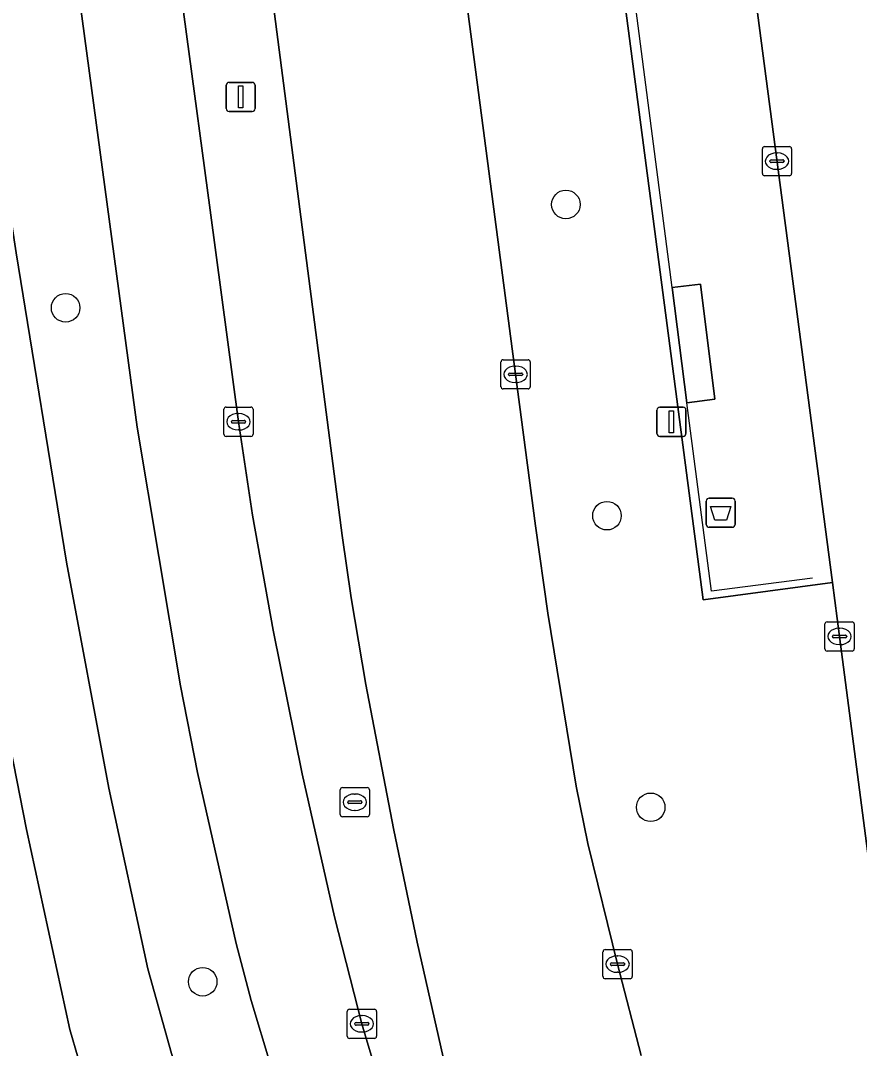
# Model space of a CAD drawing. Extents: x 160554 to 161248, y 385329 to 386506.
# Drawn here: x 161053.81 to 161082.52, y 386384.45 to 386419.63 of the extents above; entities that cross this region are included whole.
import ezdxf

# ---------------------------------------------------------------- set-up
doc = ezdxf.new("R2010")
doc.units = 0
for name, color, linetype in [('IMGEO_Afvalbak', 7, 'Continuous'), ('IMGEO_Berm_groen', 7, 'Continuous'), ('IMGEO_Boom', 7, 'Continuous'), ('IMGEO_Fietspad_gesloten', 7, 'Continuous'), ('IMGEO_Hek', 7, 'Continuous'), ('IMGEO_Kolk', 7, 'Continuous'), ('IMGEO_Lichtmast', 7, 'Continuous'), ('IMGEO_OVBaan_gesloten', 7, 'Continuous'), ('IMGEO_Rijbaan_regionaal_gesloten', 7, 'Continuous'), ('IMGEO_Rioolput', 7, 'Continuous'), ('IMGEO_Voetpad_open', 7, 'Continuous')]:
    doc.layers.add(name, color=color, linetype=linetype)

msp = doc.modelspace()

# ---------------------------------------------------------------- linework, layer by layer
at = {"layer": 'IMGEO_Afvalbak'}
for p, q in [((161077.274, 386402.383), (161077.274, 386403.183)), ((161077.274, 386403.183), (161077.274, 386402.383)), ((161077.374, 386403.283), (161078.164, 386403.283)), ((161078.164, 386403.283), (161077.374, 386403.283)), ((161078.264, 386403.183), (161078.264, 386402.383)), ((161078.264, 386402.383), (161078.264, 386403.183)), ((161078.164, 386402.283), (161077.374, 386402.283)), ((161077.374, 386402.283), (161078.164, 386402.283))]:
    msp.add_line(p, q, dxfattribs=at)
msp.add_lwpolyline([(161077.417, 386402.997), (161078.121, 386402.997), (161077.972, 386402.527), (161077.566, 386402.527), (161077.417, 386402.997)], dxfattribs=at)
for centre, start, end in [((161077.374, 386403.183), 90, 180), ((161077.374, 386403.183), 90, 180), ((161078.164, 386403.183), 0, 90), ((161078.164, 386403.183), 360, 90), ((161077.374, 386402.383), 180, 270), ((161077.374, 386402.383), 180, 270), ((161078.164, 386402.383), 270, 0), ((161078.164, 386402.383), 270, 0)]:
    msp.add_arc(centre, 0.1, start, end, dxfattribs=at)
at = {"layer": 'IMGEO_Berm_groen'}
for points in [[(161086.77, 386361.656), (161085.246, 386372.81), (161083.815, 386383.331), (161081.838, 386398.548), (161081.596, 386400.39), (161077.173, 386399.804), (161071.796, 386440.759), (161070.898, 386440.668), (161070.57, 386443.255), (161069.676, 386443.12), (161069.079, 386447.74), (161065.945, 386447.5)], [(161065.561, 386447.017), (161065.605, 386446.715), (161068.214, 386426.824), (161070.752, 386407.52), (161071.434, 386402.337), (161071.857, 386399.347), (161072.828, 386393.429), (161073.226, 386391.462), (161074.242, 386387.332), (161075.049, 386384.206)], [(161068.486, 386383.194), (161067.387, 386388.08), (161066.573, 386391.98), (161065.623, 386396.906), (161065.126, 386399.865), (161064.82, 386402.005), (161059.042, 386446.519)], [(161055.924, 386446.282), (161055.971, 386445.969), (161058.684, 386425.193), (161060.304, 386413.14), (161061.269, 386405.896), (161061.745, 386402.702), (161062.457, 386398.767), (161063.444, 386393.848), (161064.554, 386388.956), (161065.492, 386385.289), (161066.41, 386382.188), (161067.387, 386379.328), (161068.364, 386376.517), (161070.442, 386370.869), (161072.006, 386366.904), (161079.385, 386348.887), (161087.211, 386329.806), (161088.593, 386330.404), (161082.35, 386345.624), (161075.133, 386363.29), (161074.032, 386366.056), (161072.332, 386370.759), (161070.709, 386375.534), (161069.814, 386378.353)], [(161094.461, 386294.924), (161092.855, 386302.039), (161092.359, 386303.947), (161090.322, 386310.439), (161089.854, 386312.082), (161087.036, 386320.88), (161085.85, 386323.924), (161083.522, 386329.629), (161078.097, 386342.869), (161070.009, 386362.558), (161067.759, 386368.181), (161065, 386375.601), (161063.723, 386379.378), (161061.703, 386386.088), (161061.185, 386388.043), (161059.871, 386393.895), (161059.283, 386396.862), (161057.798, 386405.716), (161053.876, 386434.872)], [(161051.251, 386427.35), (161053.657, 386411.675), (161055.379, 386401.089), (161056.829, 386393.358), (161058.17, 386387.166), (161058.979, 386384.275), (161063.677, 386370.037), (161064.471, 386367.794), (161071.84, 386349.526), (161080.28, 386328.88), (161081.617, 386325.565)]]:
    msp.add_lwpolyline(points, dxfattribs=at)
at = {"layer": 'IMGEO_Boom'}
for centre in [(161072.471, 386413.333), (161055.354, 386409.796), (161073.878, 386402.681), (161075.374, 386392.7), (161060.043, 386386.729)]:
    msp.add_circle(centre, 0.489, dxfattribs=at)
at = {"layer": 'IMGEO_Fietspad_gesloten'}
for points in [[(161064.471, 386367.794), (161063.677, 386370.037), (161058.979, 386384.275), (161058.17, 386387.166), (161056.829, 386393.358), (161055.379, 386401.089), (161053.657, 386411.675), (161051.251, 386427.35), (161049.75, 386434.285), (161048.201, 386441.919), (161047.433, 386445.026)], [(161048.936, 386422.601), (161051.479, 386405.774), (161053.244, 386395.895), (161054.016, 386391.936), (161055.496, 386385.09), (161055.778, 386384.113), (161061.489, 386367.043), (161062.156, 386365.13), (161062.895, 386363.243), (161070.293, 386345.132), (161077.526, 386327.456), (161078.711, 386324.52), (161079.887, 386321.461), (161080.881, 386318.658), (161081.816, 386315.743), (161083.216, 386310.933), (161083.729, 386308.669), (161084.286, 386305.882), (161086.079, 386296.166), (161086.241, 386295.246), (161089.26, 386273.118), (161100.316, 386188.979)]]:
    msp.add_lwpolyline(points, dxfattribs=at)
at = {"layer": 'IMGEO_Hek'}
for points in [[(161076.111, 386410.488), (161074.271, 386424.635)], [(161080.909, 386400.545), (161077.45, 386400.095), (161076.611, 386406.542)]]:
    msp.add_lwpolyline(points, dxfattribs=at)
at = {"layer": 'IMGEO_Kolk'}
for p, q in [((161079.195, 386414.39), (161079.195, 386415.242)), ((161079.27, 386415.316), (161080.122, 386415.316)), ((161080.196, 386415.242), (161080.196, 386414.39)), ((161079.454, 386414.81), (161079.454, 386414.822)), ((161079.497, 386414.859), (161079.895, 386414.859)), ((161079.683, 386415.096), (161079.708, 386415.096)), ((161079.938, 386414.822), (161079.938, 386414.81)), ((161079.892, 386414.773), (161079.494, 386414.773)), ((161079.706, 386414.536), (161079.681, 386414.536)), ((161080.122, 386414.316), (161079.27, 386414.316)), ((161070.251, 386407.094), (161070.251, 386407.946)), ((161070.326, 386408.02), (161071.178, 386408.02)), ((161070.739, 386407.8), (161070.764, 386407.8)), ((161071.252, 386407.946), (161071.252, 386407.094)), ((161070.51, 386407.514), (161070.51, 386407.526)), ((161070.948, 386407.477), (161070.55, 386407.477)), ((161070.553, 386407.563), (161070.951, 386407.563)), ((161070.994, 386407.526), (161070.994, 386407.514)), ((161070.762, 386407.24), (161070.737, 386407.24)), ((161071.178, 386407.02), (161070.326, 386407.02)), ((161060.843, 386406.396), (161061.695, 386406.396)), ((161060.768, 386405.47), (161060.768, 386406.322)), ((161061.256, 386406.176), (161061.281, 386406.176)), ((161061.769, 386406.322), (161061.769, 386405.47)), ((161061.027, 386405.89), (161061.027, 386405.902)), ((161061.465, 386405.853), (161061.067, 386405.853)), ((161061.07, 386405.939), (161061.468, 386405.939)), ((161061.511, 386405.902), (161061.511, 386405.89)), ((161061.695, 386405.396), (161060.843, 386405.396)), ((161061.279, 386405.616), (161061.254, 386405.616)), ((161081.337, 386398.122), (161081.337, 386398.974)), ((161081.412, 386399.048), (161082.264, 386399.048)), ((161082.338, 386398.974), (161082.338, 386398.122)), ((161081.825, 386398.828), (161081.85, 386398.828)), ((161081.596, 386398.542), (161081.596, 386398.554)), ((161082.034, 386398.505), (161081.636, 386398.505)), ((161081.639, 386398.591), (161082.037, 386398.591)), ((161081.848, 386398.268), (161081.823, 386398.268)), ((161082.08, 386398.554), (161082.08, 386398.542)), ((161082.264, 386398.048), (161081.412, 386398.048)), ((161073.741, 386386.906), (161073.741, 386387.758)), ((161073.816, 386387.832), (161074.668, 386387.832)), ((161074.742, 386387.758), (161074.742, 386386.906)), ((161074.043, 386387.375), (161074.441, 386387.375)), ((161074.229, 386387.612), (161074.254, 386387.612)), ((161074, 386387.326), (161074, 386387.338)), ((161074.438, 386387.289), (161074.04, 386387.289)), ((161074.252, 386387.052), (161074.227, 386387.052)), ((161074.484, 386387.338), (161074.484, 386387.326)), ((161074.668, 386386.832), (161073.816, 386386.832)), ((161064.991, 386384.863), (161064.991, 386385.715)), ((161065.066, 386385.789), (161065.918, 386385.789)), ((161065.992, 386385.715), (161065.992, 386384.863)), ((161065.25, 386385.283), (161065.25, 386385.295)), ((161065.688, 386385.246), (161065.29, 386385.246)), ((161065.293, 386385.332), (161065.691, 386385.332)), ((161065.479, 386385.569), (161065.504, 386385.569)), ((161065.734, 386385.295), (161065.734, 386385.283)), ((161065.502, 386385.009), (161065.477, 386385.009)), ((161065.918, 386384.789), (161065.066, 386384.789))]:
    msp.add_line(p, q, dxfattribs=at)
for points in [[(161079.195, 386414.39), (161079.195, 386415.242)], [(161079.27, 386415.316), (161080.122, 386415.316)], [(161080.196, 386415.242), (161080.196, 386414.39)], [(161080.122, 386414.316), (161079.27, 386414.316)], [(161070.251, 386407.094), (161070.251, 386407.946)], [(161070.326, 386408.02), (161071.178, 386408.02)], [(161071.252, 386407.946), (161071.252, 386407.094)], [(161071.178, 386407.02), (161070.326, 386407.02)], [(161060.843, 386406.396), (161061.695, 386406.396)], [(161060.768, 386405.47), (161060.768, 386406.322)], [(161061.769, 386406.322), (161061.769, 386405.47)], [(161061.695, 386405.396), (161060.843, 386405.396)], [(161081.337, 386398.122), (161081.337, 386398.974)], [(161081.412, 386399.048), (161082.264, 386399.048)], [(161082.338, 386398.974), (161082.338, 386398.122)], [(161082.264, 386398.048), (161081.412, 386398.048)], [(161073.741, 386386.906), (161073.741, 386387.758)], [(161073.816, 386387.832), (161074.668, 386387.832)], [(161074.742, 386387.758), (161074.742, 386386.906)], [(161074.668, 386386.832), (161073.816, 386386.832)], [(161064.991, 386384.863), (161064.991, 386385.715)], [(161065.066, 386385.789), (161065.918, 386385.789)], [(161065.992, 386385.715), (161065.992, 386384.863)], [(161065.918, 386384.789), (161065.066, 386384.789)]]:
    msp.add_lwpolyline(points, dxfattribs=at)
for centre, radius, start, end in [((161079.272, 386415.24), 0.0765, 91.552, 178.448), ((161079.272, 386415.24), 0.0765, 91.552, 178.448), ((161080.12, 386415.24), 0.0765, 1.552, 88.448), ((161080.12, 386415.24), 0.0765, 1.552, 88.448), ((161079.494, 386414.819), 0.0403, 85.8775, 175.7526), ((161079.491, 386414.809), 0.0366, 178.938, 274.7102), ((161079.895, 386414.816), 0.043, 264.8664, 352.4533), ((161079.899, 386414.821), 0.0386, 1.7309, 96.639), ((161079.272, 386414.392), 0.0765, 181.552, 268.448), ((161079.272, 386414.392), 0.0765, 181.552, 268.448), ((161080.12, 386414.392), 0.0765, 271.552, 358.448), ((161080.12, 386414.392), 0.0765, 271.552, 358.448), ((161070.328, 386407.944), 0.0765, 91.552, 178.448), ((161070.328, 386407.944), 0.0765, 91.552, 178.448), ((161071.176, 386407.944), 0.0765, 1.552, 88.448), ((161071.176, 386407.944), 0.0765, 1.552, 88.448), ((161070.55, 386407.523), 0.0403, 85.8775, 175.7526), ((161070.547, 386407.513), 0.0366, 178.938, 274.7102), ((161070.951, 386407.52), 0.043, 264.8664, 352.4533), ((161070.955, 386407.525), 0.0386, 1.7309, 96.639), ((161070.328, 386407.096), 0.0765, 181.552, 268.448), ((161070.328, 386407.096), 0.0765, 181.552, 268.448), ((161071.176, 386407.096), 0.0765, 271.552, 358.448), ((161071.176, 386407.096), 0.0765, 271.552, 358.448), ((161060.845, 386406.32), 0.0765, 91.552, 178.448), ((161060.845, 386406.32), 0.0765, 91.552, 178.448), ((161061.693, 386406.32), 0.0765, 1.552, 88.448), ((161061.693, 386406.32), 0.0765, 1.552, 88.448), ((161061.067, 386405.899), 0.0403, 85.8775, 175.7526), ((161061.064, 386405.889), 0.0366, 178.938, 274.7102), ((161061.468, 386405.896), 0.043, 264.8664, 352.4533), ((161061.472, 386405.901), 0.0386, 1.7309, 96.639), ((161060.845, 386405.472), 0.0765, 181.552, 268.448), ((161060.845, 386405.472), 0.0765, 181.552, 268.448), ((161061.693, 386405.472), 0.0765, 271.552, 358.448), ((161061.693, 386405.472), 0.0765, 271.552, 358.448), ((161081.414, 386398.972), 0.0765, 91.552, 178.448), ((161081.414, 386398.972), 0.0765, 91.552, 178.448), ((161082.262, 386398.972), 0.0765, 1.552, 88.448), ((161082.262, 386398.972), 0.0765, 1.552, 88.448), ((161081.636, 386398.551), 0.0403, 85.8775, 175.7526), ((161081.633, 386398.541), 0.0366, 178.938, 274.7102), ((161082.037, 386398.548), 0.043, 264.8664, 352.4533), ((161082.041, 386398.553), 0.0386, 1.7309, 96.639), ((161081.414, 386398.124), 0.0765, 181.552, 268.448), ((161081.414, 386398.124), 0.0765, 181.552, 268.448), ((161082.262, 386398.124), 0.0765, 271.552, 358.448), ((161082.262, 386398.124), 0.0765, 271.552, 358.448), ((161073.818, 386387.756), 0.0765, 91.552, 178.448), ((161073.818, 386387.756), 0.0765, 91.552, 178.448), ((161074.666, 386387.756), 0.0765, 1.552, 88.448), ((161074.666, 386387.756), 0.0765, 1.552, 88.448), ((161074.04, 386387.335), 0.0403, 85.8775, 175.7526), ((161074.445, 386387.337), 0.0386, 1.7309, 96.639), ((161074.037, 386387.325), 0.0366, 178.938, 274.7102), ((161074.441, 386387.332), 0.043, 264.8664, 352.4533), ((161073.818, 386386.908), 0.0765, 181.552, 268.448), ((161073.818, 386386.908), 0.0765, 181.552, 268.448), ((161074.666, 386386.908), 0.0765, 271.552, 358.448), ((161074.666, 386386.908), 0.0765, 271.552, 358.448), ((161065.068, 386385.713), 0.0765, 91.552, 178.448), ((161065.068, 386385.713), 0.0765, 91.552, 178.448), ((161065.916, 386385.713), 0.0765, 1.552, 88.448), ((161065.916, 386385.713), 0.0765, 1.552, 88.448), ((161065.29, 386385.292), 0.0403, 85.8775, 175.7526), ((161065.287, 386385.282), 0.0366, 178.938, 274.7102), ((161065.691, 386385.289), 0.043, 264.8664, 352.4533), ((161065.695, 386385.294), 0.0386, 1.7309, 96.639), ((161065.068, 386384.865), 0.0765, 181.552, 268.448), ((161065.068, 386384.865), 0.0765, 181.552, 268.448), ((161065.916, 386384.865), 0.0765, 271.552, 358.448), ((161065.916, 386384.865), 0.0765, 271.552, 358.448)]:
    msp.add_arc(centre, radius, start, end, dxfattribs=at)
for centre, major_axis, ratio, start_param, end_param in [((161079.682, 386414.816), (-0.387, 0.002), 0.722429, 4.712389, 7.853982), ((161079.707, 386414.816), (-0.39, 0.002), 0.717154, 1.570796, 4.712389), ((161070.738, 386407.52), (-0.387, 0.002), 0.722429, 4.712389, 7.853982), ((161070.763, 386407.52), (-0.39, 0.002), 0.717154, 1.570796, 4.712389), ((161061.255, 386405.896), (-0.387, 0.002), 0.722429, 4.712389, 7.853982), ((161061.28, 386405.896), (-0.39, 0.002), 0.717154, 1.570796, 4.712389), ((161081.824, 386398.548), (-0.387, 0.002), 0.722429, 4.712389, 7.853982), ((161081.849, 386398.548), (-0.39, 0.002), 0.717154, 1.570796, 4.712389), ((161074.228, 386387.332), (-0.387, 0.002), 0.722429, 4.712389, 7.853982), ((161074.253, 386387.332), (-0.39, 0.002), 0.717154, 1.570796, 4.712389), ((161065.478, 386385.289), (-0.387, 0.002), 0.722429, 4.712389, 7.853982), ((161065.503, 386385.289), (-0.39, 0.002), 0.717154, 1.570796, 4.712389)]:
    msp.add_ellipse(centre, major_axis=major_axis, ratio=ratio, start_param=start_param, end_param=end_param, dxfattribs=at)
at = {"layer": 'IMGEO_Lichtmast'}
for p, q in [((161060.848, 386416.614), (161060.848, 386417.414)), ((161060.848, 386417.414), (161060.848, 386416.614)), ((161060.948, 386417.514), (161061.738, 386417.514)), ((161061.738, 386417.514), (161060.948, 386417.514)), ((161061.838, 386417.414), (161061.838, 386416.614)), ((161061.838, 386416.614), (161061.838, 386417.414)), ((161061.738, 386416.514), (161060.948, 386416.514)), ((161060.948, 386416.514), (161061.738, 386416.514)), ((161075.689, 386406.395), (161076.479, 386406.395)), ((161076.479, 386406.395), (161075.689, 386406.395)), ((161075.589, 386405.495), (161075.589, 386406.295)), ((161075.589, 386406.295), (161075.589, 386405.495)), ((161076.579, 386406.295), (161076.579, 386405.495)), ((161076.579, 386405.495), (161076.579, 386406.295)), ((161076.479, 386405.395), (161075.689, 386405.395)), ((161075.689, 386405.395), (161076.479, 386405.395))]:
    msp.add_line(p, q, dxfattribs=at)
for points in [[(161061.268, 386417.389), (161061.418, 386417.389), (161061.418, 386416.639), (161061.268, 386416.639), (161061.268, 386417.389)], [(161076.009, 386406.27), (161076.159, 386406.27), (161076.159, 386405.52), (161076.009, 386405.52), (161076.009, 386406.27)]]:
    msp.add_lwpolyline(points, dxfattribs=at)
for centre, start, end in [((161060.948, 386417.414), 90, 180), ((161060.948, 386417.414), 90, 180), ((161061.738, 386417.414), 0, 90), ((161061.738, 386417.414), 360, 90), ((161060.948, 386416.614), 180, 270), ((161060.948, 386416.614), 180, 270), ((161061.738, 386416.614), 270, 0), ((161061.738, 386416.614), 270, 0), ((161075.689, 386406.295), 90, 180), ((161075.689, 386406.295), 90, 180), ((161076.479, 386406.295), 0, 90), ((161076.479, 386406.295), 360, 90), ((161075.689, 386405.495), 180, 270), ((161075.689, 386405.495), 180, 270), ((161076.479, 386405.495), 270, 0), ((161076.479, 386405.495), 270, 0)]:
    msp.add_arc(centre, 0.1, start, end, dxfattribs=at)
at = {"layer": 'IMGEO_OVBaan_gesloten'}
msp.add_lwpolyline([(161073.808, 386448.382), (161074.194, 386447.083), (161075.093, 386443.972), (161075.598, 386442.03), (161076.867, 386436.146), (161077.302, 386432.986), (161081.596, 386400.39), (161081.838, 386398.548), (161083.815, 386383.331), (161085.246, 386372.81), (161086.77, 386361.656), (161087.257, 386358.697)], dxfattribs=at)
at = {"layer": 'IMGEO_Rijbaan_regionaal_gesloten'}
for points in [[(161075.049, 386384.206), (161074.242, 386387.332), (161073.226, 386391.462), (161072.828, 386393.429), (161071.857, 386399.347), (161071.434, 386402.337), (161070.752, 386407.52), (161068.214, 386426.824), (161065.605, 386446.715), (161065.561, 386447.017), (161064.832, 386452.386), (161058.345, 386451.874), (161059.042, 386446.519), (161064.82, 386402.005), (161065.126, 386399.865), (161065.623, 386396.906), (161066.573, 386391.98), (161067.387, 386388.08), (161068.486, 386383.194)], [(161053.876, 386434.872), (161057.798, 386405.716), (161059.283, 386396.862), (161059.871, 386393.895), (161061.185, 386388.043), (161061.703, 386386.088), (161063.723, 386379.378), (161065, 386375.601), (161067.759, 386368.181), (161070.009, 386362.558), (161078.097, 386342.869), (161083.522, 386329.629), (161085.85, 386323.924), (161087.036, 386320.88), (161089.854, 386312.082), (161090.322, 386310.439), (161092.359, 386303.947), (161092.855, 386302.039), (161094.461, 386294.924)], [(161087.809, 386328.347), (161087.211, 386329.806), (161079.385, 386348.887), (161072.006, 386366.904), (161070.442, 386370.869), (161068.364, 386376.517), (161067.387, 386379.328), (161066.41, 386382.188), (161065.492, 386385.289), (161064.554, 386388.956), (161063.444, 386393.848), (161062.457, 386398.767), (161061.745, 386402.702), (161061.269, 386405.896), (161060.304, 386413.14), (161058.684, 386425.193)]]:
    msp.add_lwpolyline(points, dxfattribs=at)
at = {"layer": 'IMGEO_Rioolput'}
for p, q in [((161064.824, 386393.375), (161065.676, 386393.375)), ((161064.749, 386392.449), (161064.749, 386393.301)), ((161065.237, 386393.155), (161065.262, 386393.155)), ((161065.75, 386393.301), (161065.75, 386392.449)), ((161065.008, 386392.869), (161065.008, 386392.881)), ((161065.446, 386392.832), (161065.048, 386392.832)), ((161065.051, 386392.918), (161065.449, 386392.918)), ((161065.492, 386392.881), (161065.492, 386392.869)), ((161065.676, 386392.375), (161064.824, 386392.375)), ((161065.26, 386392.595), (161065.235, 386392.595))]:
    msp.add_line(p, q, dxfattribs=at)
for points in [[(161064.824, 386393.375), (161065.676, 386393.375)], [(161064.749, 386392.449), (161064.749, 386393.301)], [(161065.75, 386393.301), (161065.75, 386392.449)], [(161065.676, 386392.375), (161064.824, 386392.375)]]:
    msp.add_lwpolyline(points, dxfattribs=at)
for centre, radius, start, end in [((161064.826, 386393.299), 0.0765, 91.552, 178.448), ((161064.826, 386393.299), 0.0765, 91.552, 178.448), ((161065.674, 386393.299), 0.0765, 1.552, 88.448), ((161065.674, 386393.299), 0.0765, 1.552, 88.448), ((161065.048, 386392.878), 0.0403, 85.8775, 175.7526), ((161065.045, 386392.868), 0.0366, 178.938, 274.7102), ((161065.449, 386392.875), 0.043, 264.8664, 352.4533), ((161065.453, 386392.88), 0.0386, 1.7309, 96.639), ((161064.826, 386392.451), 0.0765, 181.552, 268.448), ((161064.826, 386392.451), 0.0765, 181.552, 268.448), ((161065.674, 386392.451), 0.0765, 271.552, 358.448), ((161065.674, 386392.451), 0.0765, 271.552, 358.448)]:
    msp.add_arc(centre, radius, start, end, dxfattribs=at)
for centre, major_axis, ratio, start_param, end_param in [((161065.236, 386392.875), (-0.387, 0.002), 0.722429, 4.712389, 7.853982), ((161065.261, 386392.875), (-0.39, 0.002), 0.717154, 1.570796, 4.712389)]:
    msp.add_ellipse(centre, major_axis=major_axis, ratio=ratio, start_param=start_param, end_param=end_param, dxfattribs=at)
at = {"layer": 'IMGEO_Voetpad_open'}
for points in [[(161065.945, 386447.5), (161069.079, 386447.74), (161069.676, 386443.12), (161070.57, 386443.255), (161070.898, 386440.668), (161071.796, 386440.759), (161077.173, 386399.804), (161081.596, 386400.39), (161077.302, 386432.986), (161076.867, 386436.146), (161075.598, 386442.03), (161075.093, 386443.972), (161074.194, 386447.083), (161073.808, 386448.382)], [(161100.833, 386185.089), (161100.316, 386188.979), (161089.26, 386273.118), (161086.241, 386295.246), (161086.079, 386296.166), (161084.286, 386305.882), (161083.729, 386308.669), (161083.216, 386310.933), (161081.816, 386315.743), (161080.881, 386318.658), (161079.887, 386321.461), (161078.711, 386324.52), (161077.526, 386327.456), (161070.293, 386345.132), (161062.895, 386363.243), (161062.156, 386365.13), (161061.489, 386367.043), (161055.778, 386384.113), (161055.496, 386385.09), (161054.016, 386391.936), (161053.244, 386395.895), (161051.479, 386405.774), (161048.936, 386422.601)]]:
    msp.add_lwpolyline(points, dxfattribs=at)
for points in [[(161077.565, 386406.664), (161077.073, 386410.605), (161076.111, 386410.488), (161076.611, 386406.542)], [(161077.565, 386406.664), (161076.611, 386406.542), (161076.111, 386410.488), (161077.073, 386410.605)]]:
    msp.add_lwpolyline(points, close=True, dxfattribs=at)

doc.saveas('drawing.dxf')
